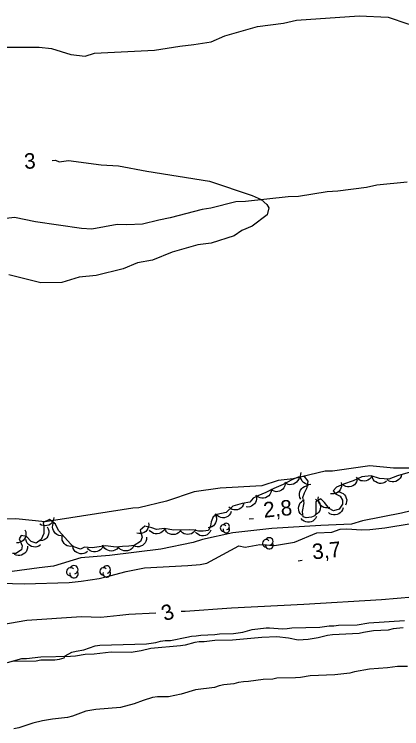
# Model space of a CAD drawing. Extents: x 336540 to 340074, y 5572036 to 5573747.
# Drawn here: x 337270.2 to 337345.2, y 5572379 to 5572517.4 of the extents above; entities that cross this region are included whole.
import ezdxf

# ---------------------------------------------------------------- set-up
doc = ezdxf.new("R2010")
doc.units = 0
for name, color, linetype in [('Niveau 2', 7, 'Continuous'), ('Niveau 22', 7, 'Continuous'), ('Niveau 3', 7, 'Continuous'), ('Niveau 4', 7, 'Continuous'), ('Niveau 44', 7, 'Continuous')]:
    doc.layers.add(name, color=color, linetype=linetype)

msp = doc.modelspace()

# ---------------------------------------------------------------- linework, layer by layer
at = {"layer": 'Niveau 2'}
for points in [[(337310.96, 5572513.21), (337317.3, 5572515.06), (337322.34, 5572515.67), (337324.84, 5572516.29), (337336.99, 5572517.07), (337342.57, 5572516.86), (337346.37, 5572515.52), (337348.08, 5572515.12), (337357.35, 5572512.53), (337361.62, 5572511.74), (337364, 5572511.51), (337366.53, 5572511.82), (337372.27, 5572512.12), (337378.74, 5572514.64), (337386.78, 5572517.4)], [(337267.93, 5572511), (337275.04, 5572511.01), (337277.42, 5572510.79), (337281.19, 5572509.63), (337283.91, 5572509.28), (337285.75, 5572509.88), (337297.39, 5572510.46), (337302.26, 5572511.24), (337304.95, 5572511.54), (337308.31, 5572512.05), (337310.96, 5572513.21)], [(337277.56, 5572489.11), (337278.18, 5572489.14), (337278.89, 5572488.82), (337280.72, 5572489.08), (337287.04, 5572488.23), (337290.42, 5572488.07), (337295.89, 5572487), (337308.02, 5572485.07), (337316.28, 5572482.28), (337318, 5572481.52), (337319.08, 5572480.55), (337319.45, 5572479.89), (337319.18, 5572478.53), (337316.25, 5572476.35), (337314.25, 5572475.55), (337312.79, 5572474.46), (337308.3, 5572473.04), (337305.76, 5572472.75), (337300.77, 5572471.31), (337296.96, 5572469.75), (337294.09, 5572469.26), (337291.3, 5572468.11), (337286.1, 5572466.82), (337282.76, 5572466.48), (337279.41, 5572465.45), (337275.35, 5572465.41), (337269.2, 5572466.96)], [(337347.02, 5572429.48), (337343.62, 5572429.5), (337339, 5572429.93), (337331.81, 5572428.89), (337330.36, 5572428.9)], [(337330.36, 5572428.9), (337324.18, 5572427.4), (337321.31, 5572427.09), (337318.15, 5572426.05), (337310.05, 5572425.65), (337305.02, 5572424.89), (337299.7, 5572423.09), (337294.35, 5572421.81), (337293.14, 5572421.75), (337276.22, 5572419.13), (337270.55, 5572419.67), (337268.17, 5572419.59)], [(337341.92, 5572417.92), (337347.01, 5572418.75)], [(337265.36, 5572407.26), (337272.15, 5572407.07), (337280.87, 5572407.36), (337283.2, 5572407.62), (337286.64, 5572408.14), (337288.7, 5572408.61), (337291.89, 5572409.47), (337295.4, 5572410.2), (337303.8, 5572410.62), (337306.22, 5572410.83), (337307.47, 5572411.09), (337313.67, 5572414.47), (337314.87, 5572414.2), (337317.71, 5572414.69), (337320.6, 5572414.49), (337324.45, 5572415.19), (337328.76, 5572416.94), (337331.65, 5572417.09), (337333.3, 5572417.7), (337334.59, 5572417.76), (337337.39, 5572417.52), (337339.01, 5572417.64), (337341.92, 5572417.92)], [(337362.49, 5572405.78), (337341.27, 5572404.02), (337326.26, 5572403.1), (337312.27, 5572402.37), (337303.32, 5572401.73), (337302.51, 5572401.74)], [(337297.62, 5572401.39), (337292.36, 5572401.17), (337290.66, 5572400.93), (337286.95, 5572400.6), (337283.25, 5572400.71), (337272.64, 5572399.98), (337265.89, 5572398.85)], [(337345.46, 5572398.6), (337343.55, 5572398.38), (337342.59, 5572398.14), (337339.71, 5572397.96), (337337.8, 5572397.69), (337336.95, 5572397.44), (337331.82, 5572397.21), (337330.86, 5572397.08), (337329, 5572396.64), (337327.09, 5572396.31), (337325.17, 5572396.21), (337323.29, 5572396.57), (337321.03, 5572396.8), (337318.15, 5572396.67), (337312.45, 5572396.15), (337309, 5572396.13), (337306.97, 5572395.85), (337306.01, 5572395.83), (337305.17, 5572395.7), (337303.31, 5572395.21), (337302.36, 5572395.07), (337296.66, 5572394.55), (337294.75, 5572394.11), (337292.83, 5572393.78), (337288.99, 5572393.86), (337285.66, 5572393.45), (337283.97, 5572393.41), (337282.05, 5572393.08), (337281.09, 5572393), (337275.39, 5572392.87), (337272.57, 5572392.58), (337271.61, 5572392.56), (337268.85, 5572391.82)], [(337346.3, 5572391.06), (337344.38, 5572391.07), (337342.46, 5572390.8), (337338.96, 5572390.55), (337336.08, 5572390.03), (337335.13, 5572389.78), (337332.25, 5572389.49), (337327.5, 5572389.27), (337325.59, 5572388.94), (337324.63, 5572388.87), (337321.06, 5572388.84), (337320.27, 5572388.65), (337318.41, 5572388.55), (337315.53, 5572388.15), (337314.57, 5572388.13), (337313.61, 5572387.99), (337312.72, 5572387.69), (337310.8, 5572387.53), (337309.84, 5572387.34), (337308.94, 5572387.04), (337305.27, 5572386.56), (337302.52, 5572385.7), (337300.04, 5572385.2), (337297.95, 5572385.2), (337296.99, 5572385.07), (337295.19, 5572384.52), (337293.45, 5572383.86), (337290.75, 5572383.17), (337286.01, 5572382.73), (337284.1, 5572382.4), (337281.46, 5572381.43), (337280.5, 5572381.19), (337277.62, 5572380.89), (337275.71, 5572380.57), (337273.79, 5572380.13), (337271.1, 5572379.22), (337270.14, 5572379.03)]]:
    msp.add_lwpolyline(points, dxfattribs=at)
at = {"layer": 'Niveau 22'}
for points in [[(337346.28, 5572484.9), (337340.37, 5572484.3), (337338.37, 5572483.87), (337332.83, 5572483.13), (337330.79, 5572483.04), (337325.25, 5572482.12), (337323.23, 5572482.03), (337314.97, 5572481.17), (337313.11, 5572481.09), (337308.27, 5572479.85), (337306.58, 5572479.62), (337300.39, 5572477.98), (337298.21, 5572477.55), (337295.03, 5572476.75), (337291.99, 5572476.62), (337290.12, 5572476.69), (337285.25, 5572475.8), (337283.22, 5572475.89), (337274.36, 5572477.2), (337270.28, 5572478.04), (337267.59, 5572477.75)], [(337351.03, 5572422.21), (337345.18, 5572420.77), (337337.63, 5572419.26), (337335.45, 5572418.66), (337329.55, 5572418.4), (337320.09, 5572417.81), (337312.53, 5572416.98), (337306.65, 5572415.7), (337304.81, 5572415.12), (337298.61, 5572413.83), (337288.68, 5572412.55), (337283.13, 5572412.15), (337277.82, 5572410.49), (337275.02, 5572410.21), (337269.84, 5572409.49)]]:
    msp.add_lwpolyline(points, dxfattribs=at)
at = {"layer": 'Niveau 3'}
for p, q in [((337315.69, 5572419.65), (337316.49, 5572419.73)), ((337325.13, 5572411.57), (337325.93, 5572411.65))]:
    msp.add_line(p, q, dxfattribs=at)
at = {"layer": 'Niveau 4'}
msp.add_lwpolyline([(337269.95, 5572392.1), (337274.47, 5572392.2), (337275.37, 5572392.34), (337278.08, 5572392.4), (337278.98, 5572392.53), (337279.88, 5572392.78), (337280.1, 5572393.12), (337281.33, 5572393.83), (337282.23, 5572394.08), (337283.69, 5572394.33), (337285.88, 5572395.11), (337286.79, 5572395.24), (337295.82, 5572395.45), (337297.63, 5572395.71), (337298.53, 5572395.96), (337299.43, 5572396.09), (337300.44, 5572396.12), (337303.61, 5572396.73), (337304.51, 5572396.97), (337305.41, 5572396.99), (337306.31, 5572397.13), (337309.02, 5572397.3), (337309.92, 5572397.43), (337312.63, 5572397.5), (337314.43, 5572397.76), (337316.23, 5572398.26), (337318.94, 5572398.54), (337319.62, 5572398.56), (337322.11, 5572398.39), (337323.01, 5572398.41), (337323.91, 5572398.54), (337329.33, 5572398.67), (337331.14, 5572398.94), (337332.04, 5572398.96), (337332.94, 5572399.09), (337336.56, 5572399.17), (337338.81, 5572399.56), (337345.72, 5572400.01)], dxfattribs=at)
at = {"layer": 'Niveau 44'}
for points in [[(337346.83, 5572428.73), (337344.36, 5572427.99), (337342.68, 5572427.39), (337340.88, 5572427.46), (337339.29, 5572427.99), (337337.49, 5572427.84), (337335.81, 5572427.01), (337333.91, 5572426.4), (337332.56, 5572425.79), (337331.92, 5572425.11), (337332.35, 5572424.5), (337333.26, 5572424.06), (337333.73, 5572423.29), (337333.75, 5572422.5), (337333.09, 5572421.58), (337331.97, 5572421.21), (337331.17, 5572421.65), (337330.24, 5572422.87), (337329.55, 5572423.53), (337328.55, 5572422.94), (337328.6, 5572420.69), (337328.38, 5572420.23), (337327.71, 5572419.99), (337326.7, 5572419.85), (337326.13, 5572420.07), (337325.99, 5572421.08), (337326.29, 5572422.78), (337326.04, 5572423.79), (337326.36, 5572424.7), (337326.9, 5572425.72), (337327.1, 5572426.97), (337326.4, 5572427.86), (337325.17, 5572427.72), (337323.94, 5572427.24), (337322.26, 5572426.3), (337320.47, 5572425.58), (337318.91, 5572424.75), (337317.35, 5572424.15), (337316.45, 5572423.68), (337315.8, 5572422.88), (337314.33, 5572422.62), (337312.54, 5572422.13), (337311.2, 5572420.88), (337309.41, 5572420.51), (337308.74, 5572420.04), (337308.31, 5572419.13), (337308.21, 5572418.33), (337307.78, 5572417.42), (337306.77, 5572417.29), (337305.87, 5572417.27), (337305.07, 5572417.47), (337304.06, 5572417.56), (337301.01, 5572417.49), (337299.31, 5572417.79), (337297.73, 5572417.64), (337296.82, 5572417.96), (337295.46, 5572418.27), (337294.58, 5572417.46), (337294.95, 5572416.11), (337294.62, 5572415.32), (337293.4, 5572414.5), (337292.39, 5572414.36), (337291.15, 5572414.33), (337289.91, 5572414.19), (337287.87, 5572414.48), (337286.63, 5572414.23), (337285.28, 5572414.09), (337283.81, 5572414.17), (337283.03, 5572413.81), (337281.78, 5572414.23), (337281.2, 5572414.78), (337278.77, 5572417.44), (337278.18, 5572418.66), (337277.03, 5572419.54), (337275.81, 5572418.95), (337275.94, 5572418.05), (337275.97, 5572416.81), (337275.43, 5572415.67), (337274.43, 5572414.97), (337273.52, 5572415.29), (337272.59, 5572416.28), (337271.57, 5572416.48), (337271.14, 5572415.8), (337271.73, 5572414.46), (337271.64, 5572413.66), (337270.52, 5572412.96), (337269.85, 5572412.95)], [(337327.61, 5572426.32), (337327.19, 5572426.29), (337326.8, 5572426.38), (337326.49, 5572426.5), (337326.21, 5572426.71), (337325.95, 5572426.98), (337325.77, 5572427.32), (337325.64, 5572427.62), (337325.62, 5572427.97), (337325.65, 5572428.34), (337325.75, 5572428.68)], [(337325.35, 5572427.79), (337325.26, 5572427.38), (337325.06, 5572427.03), (337324.86, 5572426.77), (337324.57, 5572426.56), (337324.24, 5572426.4), (337323.87, 5572426.32), (337323.54, 5572426.29), (337323.2, 5572426.36), (337322.85, 5572426.5), (337322.56, 5572426.7)], [(337336.59, 5572427.26), (337336.47, 5572426.86), (337336.25, 5572426.52), (337336.03, 5572426.27), (337335.73, 5572426.08), (337335.39, 5572425.94), (337335.01, 5572425.88), (337334.69, 5572425.87), (337334.35, 5572425.96), (337334.01, 5572426.12), (337333.73, 5572426.34)], [(337339.42, 5572428), (337339.22, 5572427.64), (337338.93, 5572427.36), (337338.66, 5572427.16), (337338.33, 5572427.04), (337337.96, 5572426.98), (337337.58, 5572427.01), (337337.26, 5572427.07), (337336.95, 5572427.24), (337336.66, 5572427.47), (337336.43, 5572427.75)], [(337342.26, 5572427), (337341.93, 5572426.74), (337341.55, 5572426.6), (337341.23, 5572426.53), (337340.88, 5572426.55), (337340.52, 5572426.64), (337340.18, 5572426.82), (337339.91, 5572427), (337339.69, 5572427.28), (337339.52, 5572427.6), (337339.42, 5572427.95)], [(337345.18, 5572428.28), (337345.08, 5572427.88), (337344.87, 5572427.53), (337344.66, 5572427.28), (337344.37, 5572427.08), (337344.03, 5572426.92), (337343.66, 5572426.86), (337343.33, 5572426.83), (337342.99, 5572426.92), (337342.65, 5572427.06), (337342.36, 5572427.27)], [(337322.67, 5572426.46), (337322.58, 5572426.06), (337322.38, 5572425.7), (337322.18, 5572425.44), (337321.9, 5572425.22), (337321.57, 5572425.06), (337321.2, 5572424.98), (337320.87, 5572424.94), (337320.53, 5572425.01), (337320.18, 5572425.14), (337319.88, 5572425.34)], [(337325.7, 5572423.46), (337325.51, 5572423.83), (337325.43, 5572424.23), (337325.41, 5572424.56), (337325.49, 5572424.9), (337325.63, 5572425.24), (337325.87, 5572425.54), (337326.09, 5572425.78), (337326.4, 5572425.95), (337326.75, 5572426.07), (337327.11, 5572426.11)], [(337333.45, 5572426.73), (337333.54, 5572426.32), (337333.51, 5572425.92), (337333.44, 5572425.59), (337333.27, 5572425.29), (337333.04, 5572425), (337332.74, 5572424.76), (337332.46, 5572424.6), (337332.11, 5572424.51), (337331.74, 5572424.49), (337331.39, 5572424.55)], [(337316.97, 5572424.32), (337317.09, 5572423.92), (337317.09, 5572423.51), (337317.04, 5572423.18), (337316.9, 5572422.86), (337316.69, 5572422.56), (337316.4, 5572422.31), (337316.14, 5572422.12), (337315.8, 5572422.01), (337315.44, 5572421.96), (337315.08, 5572421.99)], [(337319.97, 5572425.16), (337319.88, 5572424.75), (337319.67, 5572424.4), (337319.47, 5572424.14), (337319.19, 5572423.93), (337318.85, 5572423.77), (337318.48, 5572423.69), (337318.15, 5572423.66), (337317.81, 5572423.74), (337317.47, 5572423.88), (337317.17, 5572424.08)], [(337332.75, 5572424.9), (337333.17, 5572424.88), (337333.55, 5572424.74), (337333.84, 5572424.59), (337334.1, 5572424.35), (337334.32, 5572424.05), (337334.46, 5572423.7), (337334.55, 5572423.38), (337334.53, 5572423.03), (337334.46, 5572422.67), (337334.31, 5572422.34)], [(337325.87, 5572420.42), (337325.57, 5572420.71), (337325.38, 5572421.06), (337325.26, 5572421.37), (337325.23, 5572421.72), (337325.26, 5572422.09), (337325.39, 5572422.45), (337325.53, 5572422.75), (337325.77, 5572423), (337326.07, 5572423.23), (337326.39, 5572423.37)], [(337328.54, 5572423.49), (337328.89, 5572423.26), (337329.15, 5572422.95), (337329.33, 5572422.68), (337329.43, 5572422.34), (337329.47, 5572421.97), (337329.41, 5572421.59), (337329.33, 5572421.27), (337329.14, 5572420.98), (337328.9, 5572420.7), (337328.6, 5572420.49)], [(337331.28, 5572421.88), (337330.87, 5572421.79), (337330.46, 5572421.82), (337330.14, 5572421.89), (337329.83, 5572422.06), (337329.54, 5572422.3), (337329.32, 5572422.6), (337329.15, 5572422.88), (337329.07, 5572423.23), (337329.05, 5572423.6), (337329.11, 5572423.95)], [(337314.66, 5572422.71), (337314.53, 5572422.32), (337314.29, 5572421.99), (337314.07, 5572421.75), (337313.76, 5572421.57), (337313.41, 5572421.44), (337313.03, 5572421.4), (337312.71, 5572421.4), (337312.37, 5572421.51), (337312.04, 5572421.69), (337311.77, 5572421.92)], [(337333.86, 5572421.83), (337333.74, 5572421.43), (337333.52, 5572421.09), (337333.31, 5572420.84), (337333.01, 5572420.65), (337332.68, 5572420.5), (337332.3, 5572420.44), (337331.97, 5572420.43), (337331.63, 5572420.52), (337331.29, 5572420.67), (337331.01, 5572420.89)], [(337309.03, 5572420.66), (337309.24, 5572420.3), (337309.34, 5572419.9), (337309.38, 5572419.57), (337309.31, 5572419.23), (337309.18, 5572418.88), (337308.96, 5572418.57), (337308.75, 5572418.32), (337308.45, 5572418.14), (337308.1, 5572418), (337307.75, 5572417.94)], [(337312.21, 5572421.09), (337312.05, 5572420.7), (337311.8, 5572420.39), (337311.55, 5572420.16), (337311.24, 5572420.01), (337310.89, 5572419.9), (337310.5, 5572419.89), (337310.18, 5572419.91), (337309.85, 5572420.04), (337309.53, 5572420.23), (337309.28, 5572420.48)], [(337328.72, 5572420.13), (337328.54, 5572419.76), (337328.26, 5572419.46), (337328, 5572419.25), (337327.68, 5572419.11), (337327.32, 5572419.03), (337326.94, 5572419.04), (337326.61, 5572419.09), (337326.3, 5572419.24), (337325.99, 5572419.45), (337325.75, 5572419.72)], [(337277.88, 5572419.95), (337277.82, 5572419.54), (337277.65, 5572419.17), (337277.47, 5572418.89), (337277.21, 5572418.66), (337276.89, 5572418.48), (337276.52, 5572418.37), (337276.2, 5572418.31), (337275.85, 5572418.36), (337275.49, 5572418.47), (337275.18, 5572418.65)], [(337279.27, 5572416.41), (337278.86, 5572416.47), (337278.49, 5572416.64), (337278.21, 5572416.82), (337277.98, 5572417.09), (337277.79, 5572417.41), (337277.68, 5572417.77), (337277.63, 5572418.09), (337277.67, 5572418.44), (337277.78, 5572418.8), (337277.96, 5572419.11)], [(337296.18, 5572418.93), (337296.24, 5572418.52), (337296.18, 5572418.12), (337296.09, 5572417.8), (337295.9, 5572417.5), (337295.66, 5572417.23), (337295.33, 5572417.02), (337295.04, 5572416.88), (337294.7, 5572416.82), (337294.32, 5572416.82), (337293.97, 5572416.9)], [(337272.26, 5572417.58), (337272.43, 5572417.19), (337272.48, 5572416.79), (337272.47, 5572416.46), (337272.37, 5572416.12), (337272.2, 5572415.8), (337271.94, 5572415.51), (337271.7, 5572415.29), (337271.38, 5572415.15), (337271.02, 5572415.05), (337270.66, 5572415.04)], [(337276.59, 5572418.12), (337276.8, 5572417.76), (337276.9, 5572417.37), (337276.94, 5572417.04), (337276.87, 5572416.69), (337276.74, 5572416.35), (337276.52, 5572416.03), (337276.31, 5572415.79), (337276.01, 5572415.61), (337275.66, 5572415.47), (337275.31, 5572415.41)], [(337299.34, 5572417.79), (337299.14, 5572417.43), (337298.85, 5572417.14), (337298.59, 5572416.94), (337298.26, 5572416.82), (337297.9, 5572416.76), (337297.51, 5572416.78), (337297.19, 5572416.84), (337296.88, 5572417.01), (337296.59, 5572417.23), (337296.36, 5572417.51)], [(337302.3, 5572417.26), (337302.01, 5572416.96), (337301.65, 5572416.77), (337301.34, 5572416.65), (337300.99, 5572416.62), (337300.63, 5572416.65), (337300.26, 5572416.78), (337299.97, 5572416.92), (337299.71, 5572417.16), (337299.49, 5572417.46), (337299.34, 5572417.78)], [(337305.32, 5572417.59), (337305.09, 5572417.24), (337304.78, 5572416.97), (337304.5, 5572416.8), (337304.16, 5572416.7), (337303.8, 5572416.66), (337303.42, 5572416.71), (337303.1, 5572416.79), (337302.8, 5572416.98), (337302.53, 5572417.23), (337302.32, 5572417.52)], [(337308.28, 5572417.48), (337308.09, 5572417.11), (337307.81, 5572416.82), (337307.55, 5572416.61), (337307.22, 5572416.48), (337306.86, 5572416.4), (337306.48, 5572416.41), (337306.16, 5572416.46), (337305.84, 5572416.62), (337305.54, 5572416.83), (337305.3, 5572417.1)], [(337281.57, 5572414.38), (337281.15, 5572414.32), (337280.75, 5572414.38), (337280.43, 5572414.47), (337280.14, 5572414.66), (337279.87, 5572414.91), (337279.66, 5572415.23), (337279.51, 5572415.53), (337279.46, 5572415.87), (337279.46, 5572416.24), (337279.54, 5572416.59)], [(337295.81, 5572416.12), (337295.81, 5572415.7), (337295.69, 5572415.31), (337295.55, 5572415.01), (337295.32, 5572414.75), (337295.03, 5572414.52), (337294.68, 5572414.36), (337294.37, 5572414.26), (337294.02, 5572414.25), (337293.65, 5572414.31), (337293.32, 5572414.45)], [(337275.31, 5572414.66), (337274.98, 5572414.41), (337274.59, 5572414.27), (337274.27, 5572414.21), (337273.92, 5572414.23), (337273.56, 5572414.33), (337273.23, 5572414.51), (337272.96, 5572414.7), (337272.75, 5572414.98), (337272.57, 5572415.31), (337272.48, 5572415.65)], [(337290.32, 5572414.13), (337290.04, 5572413.82), (337289.69, 5572413.61), (337289.38, 5572413.48), (337289.03, 5572413.44), (337288.67, 5572413.46), (337288.3, 5572413.58), (337288, 5572413.71), (337287.74, 5572413.94), (337287.5, 5572414.23), (337287.35, 5572414.55)], [(337272.8, 5572414.39), (337272.79, 5572413.97), (337272.66, 5572413.58), (337272.51, 5572413.29), (337272.27, 5572413.03), (337271.97, 5572412.81), (337271.62, 5572412.66), (337271.3, 5572412.57), (337270.95, 5572412.58), (337270.59, 5572412.65), (337270.26, 5572412.8)], [(337284.38, 5572413.36), (337284.05, 5572413.1), (337283.67, 5572412.96), (337283.35, 5572412.89), (337282.99, 5572412.91), (337282.64, 5572413), (337282.3, 5572413.18), (337282.03, 5572413.36), (337281.81, 5572413.64), (337281.63, 5572413.96), (337281.54, 5572414.31)], [(337287.36, 5572414.31), (337287.17, 5572413.94), (337286.88, 5572413.65), (337286.61, 5572413.45), (337286.29, 5572413.33), (337285.92, 5572413.26), (337285.54, 5572413.28), (337285.22, 5572413.34), (337284.91, 5572413.5), (337284.61, 5572413.72), (337284.38, 5572414)], [(337293.31, 5572414.38), (337293.09, 5572414.03), (337292.78, 5572413.77), (337292.5, 5572413.59), (337292.16, 5572413.49), (337291.79, 5572413.45), (337291.41, 5572413.5), (337291.1, 5572413.58), (337290.8, 5572413.77), (337290.52, 5572414.02), (337290.31, 5572414.31)]]:
    msp.add_lwpolyline(points, dxfattribs=at)
for centre, radius, start, end in [((337311.24, 5572418.2), 0.62, 282.2692, 149.7263), ((337310.71, 5572417.89), 0.62, 44.1154, 269.804), ((337311.24, 5572417.58), 0.62, 166.9369, 29.6212), ((337319.58, 5572415.3), 0.725, 282.2692, 149.7263), ((337318.96, 5572414.94), 0.725, 44.1154, 269.804), ((337319.58, 5572414.57), 0.725, 166.9369, 29.6212), ((337281.78, 5572409.83), 0.796, 282.2692, 149.7263), ((337288.11, 5572409.85), 0.725, 282.2692, 149.7263), ((337281.1, 5572409.43), 0.796, 44.1154, 269.804), ((337281.78, 5572409.03), 0.796, 166.9369, 29.6212), ((337287.49, 5572409.49), 0.725, 44.1154, 269.804), ((337288.11, 5572409.12), 0.725, 166.9369, 29.6212)]:
    msp.add_arc(centre, radius, start, end, dxfattribs=at)

# ---------------------------------------------------------------- texts
at = {"layer": 'Niveau 2'}
for rotation, p in [(3.3141, (337272.21, 5572487.44)), (19.3891, (337299.32, 5572399.81))]:
    msp.add_text('3', height=3, rotation=rotation, dxfattribs=at).set_placement(p)
at = {"layer": 'Niveau 3'}
for s, p in [('2,8    ', (337318.56, 5572419.89)), ('3,7    ', (337328, 5572411.81))]:
    msp.add_text(s, height=3, rotation=5.5424, dxfattribs=at).set_placement(p)

doc.saveas('drawing.dxf')
